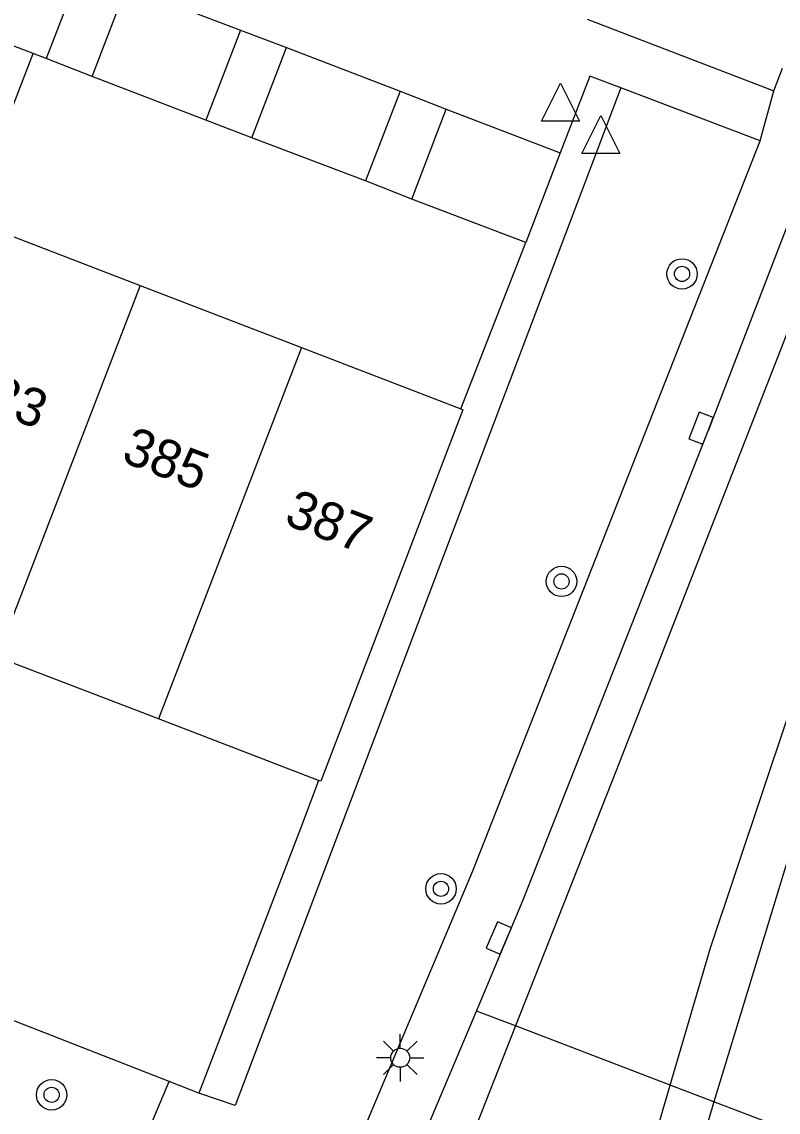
# Model space of a CAD drawing. Extents: x 132994 to 136000, y 393499 to 395512.
# Drawn here: x 134603.78 to 134623.68, y 394224.2 to 394252.9 of the extents above; entities that cross this region are included whole.
import ezdxf

# ---------------------------------------------------------------- set-up
doc = ezdxf.new("R2010")
doc.units = 0
for name, color, linetype in [('gg-afsc-erfafscheiding', 7, 'Continuous'), ('gg-afsc-muur', 7, 'Continuous'), ('gg-anno-huisnummerreeks BGT', 7, 'Continuous'), ('gg-bbg-bijgebouw', 7, 'Continuous'), ('gg-bbg-hoofdgebouw', 7, 'Continuous'), ('gg-bbg-luifel en loopbrug', 7, 'Continuous'), ('gg-bbg-tussenscheiding', 7, 'Continuous'), ('gg-knt-verharding', 7, 'Continuous'), ('gg-knt-verharding nz', 7, 'Continuous'), ('gt-grn-groengrens', 7, 'Continuous'), ('gt-grn-weggrens', 7, 'Continuous'), ('gt-symb-boom', 7, 'Continuous'), ('gt-symb-kolk', 7, 'Continuous'), ('gt-symb-lichtmast', 7, 'Continuous'), ('gt-symb-waterafsluiter', 7, 'Continuous')]:
    doc.layers.add(name, color=color, linetype=linetype)

# ---------------------------------------------------------------- blocks, each defined once
blk = doc.blocks.new('gt0-WAFSL')
at = {"layer": 'gt-symb-waterafsluiter'}
for p, q in [((-0.5, -0.333), (0, 0.667)), ((0, 0.667), (0.5, -0.333)), ((0.5, -0.333), (-0.5, -0.333))]:
    blk.add_line(p, q, dxfattribs=at)
blk = doc.blocks.new('gt0-BOOM')
at = {"layer": 'gt-symb-boom'}
for radius in [0.4, 0.2]:
    blk.add_circle((0, 0), radius, dxfattribs=at)
blk = doc.blocks.new('gt0-KOLK')
at = {"layer": 'gt-symb-kolk'}
blk.add_lwpolyline([(0, 0), (0.375, 0), (0.375, 0.4), (-0.375, 0.4), (-0.375, 0), (0, 0)], dxfattribs=at)
blk = doc.blocks.new('gt0-LMAST')
at = {"layer": 'gt-symb-lichtmast'}
for p, q in [((-0.005, 0.246), (-0.005, 0.621)), ((-0.182, 0.173), (-0.447, 0.438)), ((0.172, 0.173), (0.437, 0.438)), ((-0.255, -0.004), (-0.63, -0.004)), ((-0.182, -0.181), (-0.447, -0.446)), ((-0.005, -0.254), (-0.005, -0.629)), ((0.437, -0.446), (0.172, -0.181)), ((0.245, -0.004), (0.62, -0.004))]:
    blk.add_line(p, q, dxfattribs=at)
blk.add_circle((-0.005, -0.004), 0.25, dxfattribs=at)

msp = doc.modelspace()

# ---------------------------------------------------------------- linework, layer by layer
at = {"layer": 'gg-afsc-erfafscheiding'}
for p, q in [((134611.149, 394231.779), (134608.434, 394224.703)), ((134608.434, 394224.703), (134607.656, 394225.007))]:
    msp.add_line(p, q, dxfattribs=at)
msp.add_lwpolyline([(134607.656, 394225.007), (134582.922, 394234.675), (134583.523, 394236.212), (134579.493, 394237.786)], dxfattribs=at)
at = {"layer": 'gg-afsc-muur'}
for p, q in [((134615.329, 394242.71), (134617.04, 394247.09)), ((134611.58, 394232.933), (134611.149, 394231.779))]:
    msp.add_line(p, q, dxfattribs=at)
at = {"layer": 'gg-bbg-bijgebouw'}
for p, q in [((134605.33, 394254.3), (134604.42, 394251.93)), ((134605.63, 394251.46), (134606.53, 394253.82)), ((134606.53, 394253.82), (134609.53, 394252.68)), ((134604.074, 394252.063), (134601.43, 394253.08)), ((134609.53, 394252.68), (134608.62, 394250.31)), ((134604.42, 394251.93), (134604.074, 394252.063)), ((134609.83, 394249.85), (134610.74, 394252.22)), ((134610.74, 394252.22), (134613.73, 394251.07)), ((134608.62, 394250.31), (134605.63, 394251.46)), ((134613.73, 394251.07), (134612.82, 394248.71)), ((134614.04, 394248.23), (134614.94, 394250.6)), ((134614.94, 394250.6), (134617.94, 394249.45)), ((134612.82, 394248.71), (134609.83, 394249.85)), ((134617.94, 394249.45), (134617.04, 394247.09)), ((134617.04, 394247.09), (134614.04, 394248.23))]:
    msp.add_line(p, q, dxfattribs=at)
at = {"layer": 'gg-bbg-hoofdgebouw'}
for p, q in [((134602.645, 394247.592), (134606.89, 394245.958)), ((134606.89, 394245.958), (134611.135, 394244.324)), ((134611.135, 394244.324), (134615.329, 394242.71)), ((134607.373, 394234.551), (134603.127, 394236.184)), ((134611.58, 394232.933), (134607.373, 394234.551))]:
    msp.add_line(p, q, dxfattribs=at)
msp.add_lwpolyline([(134615.329, 394242.71), (134615.38, 394242.69), (134611.64, 394232.91), (134611.58, 394232.933)], dxfattribs=at)
at = {"layer": 'gg-bbg-luifel en loopbrug'}
for p, q in [((134609.53, 394252.68), (134610.74, 394252.22)), ((134605.63, 394251.46), (134604.42, 394251.93)), ((134613.73, 394251.07), (134614.94, 394250.6)), ((134609.83, 394249.85), (134608.62, 394250.31)), ((134614.04, 394248.23), (134612.82, 394248.71))]:
    msp.add_line(p, q, dxfattribs=at)
msp.add_lwpolyline([(134600.373, 394253.489), (134599.603, 394251.471), (134603.309, 394250.058), (134604.074, 394252.063)], dxfattribs=at)
at = {"layer": 'gg-bbg-tussenscheiding'}
for p, q in [((134606.89, 394245.958), (134603.127, 394236.184)), ((134611.135, 394244.324), (134607.373, 394234.551))]:
    msp.add_line(p, q, dxfattribs=at)
at = {"layer": 'gg-knt-verharding'}
for p, q in [((134618.652, 394252.969), (134623.562, 394251.085)), ((134623.562, 394251.085), (134623.789, 394251.676)), ((134623.2, 394249.77), (134619.54, 394251.159)), ((134625.279, 394251.098), (134621.831, 394242.134)), ((134623.404, 394229.136), (134621.986, 394224.475)), ((134621.986, 394224.475), (134620.374, 394219.175))]:
    msp.add_line(p, q, dxfattribs=at)
for points in [[(134619.54, 394251.159), (134618.72, 394251.47), (134617.94, 394249.45)], [(134610.48, 394218.29), (134615.64, 394230.55), (134623.2, 394249.77)], [(134615.735, 394226.864), (134616.97, 394229.79), (134621.831, 394242.134)], [(134626.324, 394237.813), (134625.245, 394234.941), (134624.305, 394232.097), (134623.404, 394229.136)], [(134597.89, 394188.33), (134602.56, 394197.37), (134607.07, 394206.92), (134612.21, 394218.51), (134615.735, 394226.864)]]:
    msp.add_lwpolyline(points, dxfattribs=at)
at = {"layer": 'gg-knt-verharding nz'}
for points in [[(134653.44, 394321.478), (134639.689, 394285.674), (134629.223, 394258.341), (134619.402, 394233.172), (134616.764, 394226.471)], [(134620.836, 394224.914), (134621.895, 394228.531), (134624.602, 394236.624), (134629.57, 394249.621), (134639.144, 394274.476), (134648.239, 394298.258), (134656.712, 394320.215)], [(134616.764, 394226.471), (134613.889, 394219.167), (134605.222, 394199.465), (134602.205, 394193.294), (134599.148, 394187.637), (134596.165, 394182.925), (134592.226, 394177.892), (134587.128, 394172.618), (134582.62, 394168.635), (134579.469, 394166.184), (134574.085, 394162.639), (134566.908, 394158.831), (134559.992, 394156.074)], [(134562.681, 394149.003), (134564.746, 394149.697), (134571.453, 394152.495), (134576.573, 394155.377), (134582.763, 394159.181), (134587.854, 394163.007), (134592.85, 394167.422), (134597.072, 394172.059), (134601.71, 394178.241), (134604.435, 394181.954), (134607.609, 394188.303), (134612.541, 394201.091), (134615.839, 394209.754), (134617.669, 394215.055), (134620.227, 394222.833), (134620.836, 394224.914)]]:
    msp.add_lwpolyline(points, dxfattribs=at)
at = {"layer": 'gt-grn-groengrens'}
msp.add_line((134605.606, 394220.187), (134607.656, 394225.007), dxfattribs=at)
msp.add_lwpolyline([(134619.54, 394251.159), (134609.392, 394224.38), (134608.434, 394224.703)], dxfattribs=at)
at = {"layer": 'gt-grn-weggrens'}
for p, q in [((134623.2, 394249.77), (134623.562, 394251.085)), ((134616.764, 394226.471), (134615.735, 394226.864)), ((134620.836, 394224.914), (134616.764, 394226.471)), ((134621.986, 394224.475), (134620.836, 394224.914)), ((134627.318, 394222.437), (134621.986, 394224.475))]:
    msp.add_line(p, q, dxfattribs=at)

# ---------------------------------------------------------------- block references
at = {"layer": 'gt-symb-boom'}
for p in [(134621.146, 394246.264), (134617.976, 394238.171), (134614.805, 394230.081), (134604.562, 394224.659)]:
    msp.add_blockref('gt0-BOOM', p, dxfattribs=at)
at = {"layer": 'gt-symb-kolk'}
for p, rotation in [((134621.831, 394242.134), 68.90078774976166), ((134616.51, 394228.71), 66.92177859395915)]:
    msp.add_blockref('gt0-KOLK', p, dxfattribs=dict(at, rotation=rotation))
at = {"layer": 'gt-symb-lichtmast'}
msp.add_blockref('gt0-LMAST', (134613.738, 394225.637), dxfattribs=at)
at = {"layer": 'gt-symb-waterafsluiter'}
for p in [(134617.945, 394250.615), (134619.014, 394249.768)]:
    msp.add_blockref('gt0-WAFSL', p, dxfattribs=at)

# ---------------------------------------------------------------- texts
at = {"layer": 'gg-anno-huisnummerreeks BGT'}
for s, p in [('383', (134602.117, 394242.972)), ('385', (134606.362, 394241.338)), ('387', (134610.645, 394239.69))]:
    msp.add_text(s, height=1, rotation=339, dxfattribs=at).set_placement(p)

doc.saveas('drawing.dxf')
